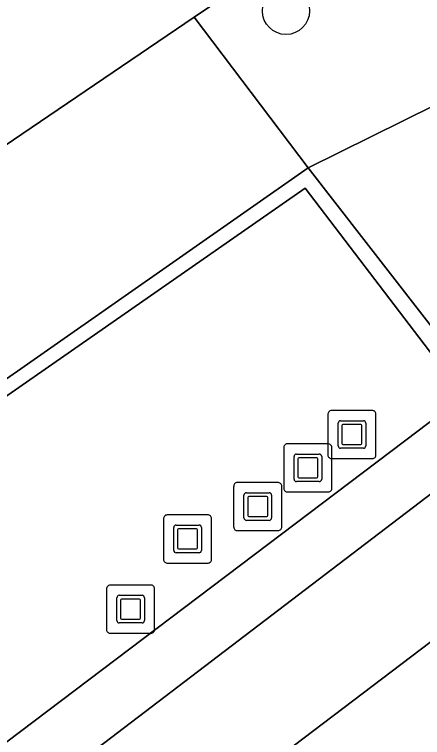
# Model space of a CAD drawing. Extents: x 160030 to 160839, y 385325 to 386450.
# Drawn here: x 160316.56 to 160325.04, y 385993.63 to 386008.65 of the extents above; entities that cross this region are included whole.
import ezdxf

# ---------------------------------------------------------------- set-up
doc = ezdxf.new("R2010")
doc.units = 0
for name, color, linetype in [('IMGEO_Boom', 7, 'Continuous'), ('IMGEO_Groenvoorziening', 7, 'Continuous'), ('IMGEO_Haag', 7, 'Continuous'), ('IMGEO_Kunstobject', 7, 'Continuous'), ('IMGEO_Parkeervlak_open', 7, 'Continuous'), ('IMGEO_Rijbaan_lokaal_open', 7, 'Continuous'), ('IMGEO_Voetpad_open', 7, 'Continuous')]:
    doc.layers.add(name, color=color, linetype=linetype)

msp = doc.modelspace()

# ---------------------------------------------------------------- linework, layer by layer
at = {"layer": 'IMGEO_Boom'}
msp.add_circle((160322.204, 386008.724), 0.489, dxfattribs=at)
at = {"layer": 'IMGEO_Groenvoorziening'}
for points in [[(160322.666, 386005.467), (160320.294, 386008.593), (160309.564, 386001.319), (160311.896, 385997.938)], [(160326.78, 385999.882), (160326.893, 385999.983), (160326.181, 386000.938), (160325.898, 386000.723), (160324.95, 386000), (160301.572, 385982.338), (160300.43, 385981.446), (160300.198, 385981.265), (160300.971, 385980.314), (160306.448, 385984.39)]]:
    msp.add_lwpolyline(points, close=True, dxfattribs=at)
at = {"layer": 'IMGEO_Haag'}
msp.add_lwpolyline([(160326.78, 385999.882), (160326.893, 385999.983), (160326.181, 386000.938), (160325.898, 386000.723), (160324.95, 386000), (160301.572, 385982.338), (160300.43, 385981.446), (160300.198, 385981.265), (160300.971, 385980.314), (160306.448, 385984.39)], close=True, dxfattribs=at)
at = {"layer": 'IMGEO_Kunstobject'}
for p, q in [((160323.99, 386000.424), (160323.149, 386000.424)), ((160323.99, 386000.424), (160323.149, 386000.424)), ((160323.074, 386000.34), (160323.074, 385999.499)), ((160323.074, 386000.34), (160323.074, 385999.499)), ((160324.074, 385999.508), (160324.074, 386000.349)), ((160324.074, 385999.508), (160324.074, 386000.349)), ((160323.288, 385999.688), (160323.288, 386000.162)), ((160323.338, 386000.212), (160323.812, 386000.212)), ((160323.762, 386000.132), (160323.388, 386000.132)), ((160323.862, 386000.162), (160323.862, 385999.688)), ((160323.368, 386000.112), (160323.368, 385999.738)), ((160323.782, 385999.738), (160323.782, 386000.112)), ((160323.074, 385999.731), (160322.233, 385999.731)), ((160323.074, 385999.731), (160322.233, 385999.731)), ((160323.388, 385999.718), (160323.762, 385999.718)), ((160322.158, 385999.647), (160322.158, 385998.806)), ((160322.158, 385999.647), (160322.158, 385998.806)), ((160322.422, 385999.519), (160322.896, 385999.519)), ((160323.158, 385998.815), (160323.158, 385999.656)), ((160323.158, 385998.815), (160323.158, 385999.656)), ((160323.812, 385999.638), (160323.338, 385999.638)), ((160322.372, 385998.995), (160322.372, 385999.469)), ((160322.452, 385999.419), (160322.452, 385999.045)), ((160322.846, 385999.439), (160322.472, 385999.439)), ((160322.866, 385999.045), (160322.866, 385999.419)), ((160322.946, 385999.469), (160322.946, 385998.995)), ((160323.158, 385999.424), (160323.999, 385999.424)), ((160323.158, 385999.424), (160323.999, 385999.424)), ((160322.033, 385998.927), (160321.192, 385998.927)), ((160322.033, 385998.927), (160321.192, 385998.927)), ((160322.896, 385998.945), (160322.422, 385998.945)), ((160322.472, 385999.025), (160322.846, 385999.025)), ((160321.117, 385998.843), (160321.117, 385998.002)), ((160321.117, 385998.843), (160321.117, 385998.002)), ((160322.117, 385998.011), (160322.117, 385998.852)), ((160322.117, 385998.011), (160322.117, 385998.852)), ((160321.331, 385998.191), (160321.331, 385998.665)), ((160321.381, 385998.715), (160321.855, 385998.715)), ((160321.411, 385998.615), (160321.411, 385998.241)), ((160321.805, 385998.635), (160321.431, 385998.635)), ((160321.825, 385998.241), (160321.825, 385998.615)), ((160321.905, 385998.665), (160321.905, 385998.191)), ((160322.242, 385998.731), (160323.083, 385998.731)), ((160322.242, 385998.731), (160323.083, 385998.731)), ((160319.659, 385998.17), (160319.659, 385997.329)), ((160319.659, 385998.17), (160319.659, 385997.329)), ((160320.575, 385998.254), (160319.734, 385998.254)), ((160320.575, 385998.254), (160319.734, 385998.254)), ((160320.659, 385997.338), (160320.659, 385998.179)), ((160320.659, 385997.338), (160320.659, 385998.179)), ((160321.431, 385998.221), (160321.805, 385998.221)), ((160319.923, 385998.042), (160320.397, 385998.042)), ((160321.855, 385998.141), (160321.381, 385998.141)), ((160319.873, 385997.518), (160319.873, 385997.992)), ((160319.953, 385997.942), (160319.953, 385997.568)), ((160320.347, 385997.962), (160319.973, 385997.962)), ((160320.367, 385997.568), (160320.367, 385997.942)), ((160320.447, 385997.992), (160320.447, 385997.518)), ((160321.201, 385997.927), (160322.042, 385997.927)), ((160321.201, 385997.927), (160322.042, 385997.927)), ((160320.397, 385997.468), (160319.923, 385997.468)), ((160319.973, 385997.548), (160320.347, 385997.548)), ((160319.743, 385997.254), (160320.584, 385997.254)), ((160319.743, 385997.254), (160320.584, 385997.254)), ((160318.475, 385996.712), (160318.475, 385995.871)), ((160318.475, 385996.712), (160318.475, 385995.871)), ((160319.391, 385996.796), (160318.55, 385996.796)), ((160319.391, 385996.796), (160318.55, 385996.796)), ((160319.475, 385995.88), (160319.475, 385996.721)), ((160319.475, 385995.88), (160319.475, 385996.721)), ((160318.689, 385996.06), (160318.689, 385996.534)), ((160318.739, 385996.584), (160319.213, 385996.584)), ((160319.263, 385996.534), (160319.263, 385996.06)), ((160318.769, 385996.484), (160318.769, 385996.11)), ((160319.163, 385996.504), (160318.789, 385996.504)), ((160319.183, 385996.11), (160319.183, 385996.484)), ((160318.789, 385996.09), (160319.163, 385996.09)), ((160319.213, 385996.01), (160318.739, 385996.01)), ((160318.559, 385995.796), (160319.4, 385995.796)), ((160318.559, 385995.796), (160319.4, 385995.796))]:
    msp.add_line(p, q, dxfattribs=at)
for centre, radius, start, end in [((160323.152, 386000.346), 0.0779, 92.4484, 184.2845), ((160323.152, 386000.346), 0.0779, 92.4484, 184.2845), ((160323.996, 386000.346), 0.0779, 2.4484, 94.2845), ((160323.996, 386000.346), 0.0779, 2.4484, 94.2845), ((160323.338, 386000.162), 0.05, 90, 180), ((160323.388, 386000.112), 0.02, 90, 180), ((160323.762, 386000.112), 0.02, 360, 90), ((160323.812, 386000.162), 0.05, 360, 90), ((160322.236, 385999.653), 0.0779, 92.4484, 184.2845), ((160322.236, 385999.653), 0.0779, 92.4484, 184.2845), ((160323.08, 385999.653), 0.0779, 2.4484, 94.2845), ((160323.08, 385999.653), 0.0779, 2.4484, 94.2845), ((160323.338, 385999.688), 0.05, 180, 270), ((160323.388, 385999.738), 0.02, 180, 270), ((160323.762, 385999.738), 0.02, 270, 0), ((160323.812, 385999.688), 0.05, 270, 0), ((160322.422, 385999.469), 0.05, 90, 180), ((160322.896, 385999.469), 0.05, 360, 90), ((160322.472, 385999.419), 0.02, 90, 180), ((160322.846, 385999.419), 0.02, 360, 90), ((160323.152, 385999.502), 0.0779, 182.4484, 274.2845), ((160323.152, 385999.502), 0.0779, 182.4484, 274.2845), ((160323.996, 385999.502), 0.0779, 272.4484, 4.2845), ((160323.996, 385999.502), 0.0779, 272.4484, 4.2845), ((160321.195, 385998.849), 0.0779, 92.4484, 184.2845), ((160321.195, 385998.849), 0.0779, 92.4484, 184.2845), ((160322.039, 385998.849), 0.0779, 2.4484, 94.2845), ((160322.039, 385998.849), 0.0779, 2.4484, 94.2845), ((160322.422, 385998.995), 0.05, 180, 270), ((160322.472, 385999.045), 0.02, 180, 270), ((160322.846, 385999.045), 0.02, 270, 0), ((160322.896, 385998.995), 0.05, 270, 0), ((160322.236, 385998.809), 0.0779, 182.4484, 274.2845), ((160322.236, 385998.809), 0.0779, 182.4484, 274.2845), ((160323.08, 385998.809), 0.0779, 272.4484, 4.2845), ((160323.08, 385998.809), 0.0779, 272.4484, 4.2845), ((160321.381, 385998.665), 0.05, 90, 180), ((160321.431, 385998.615), 0.02, 90, 180), ((160321.805, 385998.615), 0.02, 360, 90), ((160321.855, 385998.665), 0.05, 360, 90), ((160319.737, 385998.176), 0.0779, 92.4484, 184.2845), ((160319.737, 385998.176), 0.0779, 92.4484, 184.2845), ((160320.581, 385998.176), 0.0779, 2.4484, 94.2845), ((160320.581, 385998.176), 0.0779, 2.4484, 94.2845), ((160321.381, 385998.191), 0.05, 180, 270), ((160321.431, 385998.241), 0.02, 180, 270), ((160321.805, 385998.241), 0.02, 270, 0), ((160321.855, 385998.191), 0.05, 270, 0), ((160319.923, 385997.992), 0.05, 90, 180), ((160320.397, 385997.992), 0.05, 360, 90), ((160322.039, 385998.005), 0.0779, 272.4484, 4.2845), ((160322.039, 385998.005), 0.0779, 272.4484, 4.2845), ((160319.973, 385997.942), 0.02, 90, 180), ((160320.347, 385997.942), 0.02, 360, 90), ((160321.195, 385998.005), 0.0779, 182.4484, 274.2845), ((160321.195, 385998.005), 0.0779, 182.4484, 274.2845), ((160319.973, 385997.568), 0.02, 180, 270), ((160320.347, 385997.568), 0.02, 270, 0), ((160319.923, 385997.518), 0.05, 180, 270), ((160320.397, 385997.518), 0.05, 270, 0), ((160319.737, 385997.332), 0.0779, 182.4484, 274.2845), ((160319.737, 385997.332), 0.0779, 182.4484, 274.2845), ((160320.581, 385997.332), 0.0779, 272.4484, 4.2845), ((160320.581, 385997.332), 0.0779, 272.4484, 4.2845), ((160318.553, 385996.718), 0.0779, 92.4484, 184.2845), ((160318.553, 385996.718), 0.0779, 92.4484, 184.2845), ((160319.397, 385996.718), 0.0779, 2.4484, 94.2845), ((160319.397, 385996.718), 0.0779, 2.4484, 94.2845), ((160318.739, 385996.534), 0.05, 90, 180), ((160319.213, 385996.534), 0.05, 360, 90), ((160318.789, 385996.484), 0.02, 90, 180), ((160319.163, 385996.484), 0.02, 360, 90), ((160318.739, 385996.06), 0.05, 180, 270), ((160318.789, 385996.11), 0.02, 180, 270), ((160319.163, 385996.11), 0.02, 270, 0), ((160319.213, 385996.06), 0.05, 270, 0), ((160318.553, 385995.874), 0.0779, 182.4484, 274.2845), ((160318.553, 385995.874), 0.0779, 182.4484, 274.2845), ((160319.397, 385995.874), 0.0779, 272.4484, 4.2845), ((160319.397, 385995.874), 0.0779, 272.4484, 4.2845)]:
    msp.add_arc(centre, radius, start, end, dxfattribs=at)
at = {"layer": 'IMGEO_Parkeervlak_open'}
for points in [[(160328.26, 385997.929), (160326.78, 385999.882), (160306.448, 385984.39), (160307.676, 385982.776)], [(160307.743, 385982.375), (160328.26, 385997.929)], [(160351.422, 385967.377), (160328.26, 385997.929), (160307.743, 385982.375)]]:
    msp.add_lwpolyline(points, dxfattribs=at)
at = {"layer": 'IMGEO_Rijbaan_lokaal_open'}
for points in [[(160320.294, 386008.593), (160325.372, 386012.025), (160331.402, 386016.101), (160340.408, 386021.957), (160344.761, 386024.708), (160348.129, 386026.701), (160350.809, 386028.304), (160355.023, 386030.72), (160361.165, 386034.196), (160364.472, 386036.019), (160361.775, 386040.825), (160360.365, 386040.013)], [(160298.664, 385993.917), (160298.92, 385994.106), (160307.063, 385999.604), (160308.625, 386000.684), (160309.564, 386001.319), (160320.294, 386008.593)]]:
    msp.add_lwpolyline(points, dxfattribs=at)
msp.add_lwpolyline([(160334.064, 386000), (160330.831, 386004.266), (160327.941, 386008.079), (160322.666, 386005.467), (160326.181, 386000.938), (160326.893, 385999.983), (160326.78, 385999.882), (160328.26, 385997.929), (160351.422, 385967.377), (160352.429, 385966.048), (160352.983, 385965.317), (160357.132, 385969.603), (160356.345, 385970.639), (160349.861, 385979.176), (160345.639, 385984.699), (160344.149, 385983.569), (160343.551, 385983.115), (160341.629, 385985.65), (160342.227, 385986.103), (160343.732, 385987.245)], close=True, dxfattribs=at)
at = {"layer": 'IMGEO_Voetpad_open'}
for points in [[(160325.372, 386012.025), (160320.294, 386008.593), (160322.666, 386005.467), (160327.941, 386008.079), (160333.636, 386011.398)], [(160324.95, 386000), (160325.898, 386000.723), (160322.6, 386005.043), (160301.53, 385990.38), (160301.364, 385990.619), (160298.92, 385994.106), (160298.664, 385993.917)], [(160297.279, 385985.024), (160300.198, 385981.265), (160300.43, 385981.446), (160301.572, 385982.338), (160324.95, 386000)]]:
    msp.add_lwpolyline(points, dxfattribs=at)
msp.add_lwpolyline([(160325.898, 386000.723), (160326.181, 386000.938), (160322.666, 386005.467), (160311.896, 385997.938), (160309.397, 385996.226), (160301.364, 385990.619), (160301.53, 385990.38), (160322.6, 386005.043)], close=True, dxfattribs=at)

doc.saveas('drawing.dxf')
